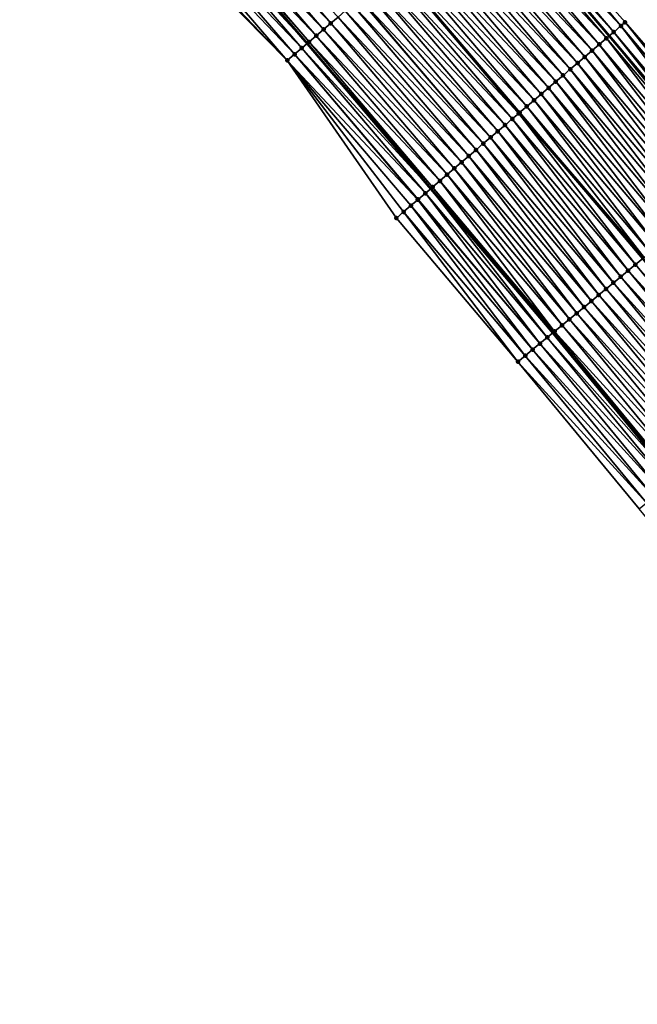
# Model space of a CAD drawing. Header units: feet. Extents: x 2017353 to 2024169, y 808050 to 818690.
# Tile 301 of 305: x 2022885 to 2022950, y 813795 to 813898. Entities that reach past the tile are written whole.
import ezdxf

# ---------------------------------------------------------------- set-up
doc = ezdxf.new("R2010")
doc.units = ezdxf.units.FT
doc.header["$MEASUREMENT"] = 0
for name, color, linetype, lineweight in [('EP_Travel Lane', 172, 'Continuous', 53), ('SB-Road Shots', 141, 'Continuous', 100), ('SB-Road X-Section', 40, 'Continuous', 13), ('STRIPING', 60, 'Continuous', 53)]:
    doc.layers.add(name, color=color, linetype=linetype, lineweight=lineweight)
doc.layers.add('I-77-MM15-17_SB-Surface-BORDER', color=7, linetype='Continuous')
doc.layers.add('I-77-MM15-17_SB-Surface-TIN', color=7, linetype='Continuous')

msp = doc.modelspace()

# ---------------------------------------------------------------- linework, layer by layer
at = {"layer": 'EP_Travel Lane'}
for points in [[(2022880.586441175, 813971.867862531, 300.2891601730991), (2022894.190334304, 813956.8625569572, 300.9829358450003), (2022907.394999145, 813941.8556974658, 301.6418387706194), (2022920.598453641, 813926.85021351, 302.3519537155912), (2022933.778460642, 813911.5139633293, 303.0857684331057), (2022946.73298593, 813896.2943231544, 303.8225385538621), (2022959.781796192, 813880.8503372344, 304.5552623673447), (2022972.491108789, 813865.4243719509, 305.2717209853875), (2022985.200129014, 813849.998761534, 306.0013513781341), (2022997.886405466, 813834.2501770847, 306.7202327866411), (2023010.338646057, 813818.6159837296, 307.4371235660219), (2023022.87013042, 813802.7523768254, 308.1706826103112), (2023034.977134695, 813786.8482880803, 308.8740634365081)], [(2022875.720487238, 813940.528572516, 299.2587898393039), (2022888.924593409, 813925.5223479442, 299.9413326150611), (2022902.127229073, 813910.5177945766, 300.6860968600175), (2022915.04811261, 813895.4901642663, 301.409001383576), (2022928.003590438, 813880.2694050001, 302.1058313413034), (2022940.806449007, 813865.137884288, 302.791939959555), (2022953.515571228, 813849.7102263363, 303.4744503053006), (2022966.223415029, 813834.2841202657, 304.2145446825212), (2022978.614124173, 813818.8154875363, 304.9099772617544), (2022991.022505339, 813803.1458993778, 305.6170101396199), (2023003.285776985, 813787.5748178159, 306.3176587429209)]]:
    msp.add_polyline3d(points, dxfattribs=at)
at = {"layer": 'I-77-MM15-17_SB-Surface-BORDER', "color": 3, "linetype": 'Continuous', "lineweight": -3}
for points in [[(2022882.116961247, 813973.2729143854, 300.4398825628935), (2022895.046015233, 813957.6194864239, 301.0670082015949), (2022908.534009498, 813942.8631520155, 301.7515206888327), (2022921.707614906, 813927.8311249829, 302.4557905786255), (2022935.165053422, 813912.7003257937, 303.2126579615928), (2022948.395228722, 813897.7162892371, 303.9696601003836), (2022961.705880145, 813882.4434792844, 304.7321336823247), (2022974.609712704, 813867.1789259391, 305.4741959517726), (2022987.50486226, 813851.906728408, 306.2054132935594), (2023000.206852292, 813836.1083476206, 306.9335498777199), (2023012.653647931, 813820.4692174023, 307.6376262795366), (2023024.964333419, 813804.3748025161, 308.3566072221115), (2023036.946262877, 813788.3742271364, 309.0580661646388)], [(2023000.449103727, 813785.3755890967, 306.0302409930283), (2022988.183231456, 813800.871041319, 305.3299364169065), (2022974.950003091, 813815.8806567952, 304.5588105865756), (2022962.572757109, 813831.260117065, 303.8511621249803), (2022949.863592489, 813846.6868232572, 303.1483878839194), (2022937.153882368, 813862.1141915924, 302.4701815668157), (2022924.405328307, 813877.1914331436, 301.7907205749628), (2022912.969593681, 813893.712312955, 301.2295543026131), (2022899.089537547, 813907.832801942, 300.4323012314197), (2022886.877682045, 813923.7135858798, 299.7805441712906), (2022873.673824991, 813938.7194871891, 299.0866180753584)]]:
    msp.add_polyline3d(points, dxfattribs=at)
at = {"layer": 'I-77-MM15-17_SB-Surface-TIN', "color": 128, "linetype": 'Continuous', "lineweight": -3}
for points in [[(2022917.529723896, 813897.6117230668, 301.6009882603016), (2022904.576622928, 813912.6819044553, 300.8720464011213), (2022903.827183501, 813912.0198285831, 300.8167338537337)], [(2022917.529723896, 813897.6117230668, 301.6009882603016), (2022918.289788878, 813898.2615739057, 301.6610792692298), (2022904.576622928, 813912.6819044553, 300.8720464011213)], [(2022947.960800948, 813897.3444947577, 303.9278341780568), (2022935.006119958, 813912.5642823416, 303.1968573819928), (2022934.246288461, 813911.9141571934, 303.1269765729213)], [(2022947.960800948, 813897.3444947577, 303.9278341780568), (2022935.165053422, 813912.7003257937, 303.2126579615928), (2022935.006119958, 813912.5642823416, 303.1968573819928)], [(2022947.960800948, 813897.3444947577, 303.9278341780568), (2022948.395228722, 813897.7162892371, 303.9696601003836), (2022935.165053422, 813912.7003257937, 303.2126579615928)], [(2022916.009404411, 813896.312244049, 301.4887527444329), (2022903.077667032, 813911.357840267, 300.7646811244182), (2022902.328357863, 813910.6956163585, 300.7038570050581)], [(2022916.769601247, 813896.9619399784, 301.5433151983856), (2022903.827183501, 813912.0198285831, 300.8167338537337), (2022903.077667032, 813911.357840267, 300.7646811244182)], [(2022916.009404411, 813896.312244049, 301.4887527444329), (2022916.769601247, 813896.9619399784, 301.5433151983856), (2022903.077667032, 813911.357840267, 300.7646811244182)], [(2022916.769601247, 813896.9619399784, 301.5433151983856), (2022917.529723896, 813897.6117230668, 301.6009882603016), (2022903.827183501, 813912.0198285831, 300.8167338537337)], [(2022933.486386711, 813911.2641145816, 303.0600413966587), (2022946.73298593, 813896.2943231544, 303.8225385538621), (2022933.778460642, 813911.5139633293, 303.0857684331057)], [(2022947.200855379, 813896.694503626, 303.8627362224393), (2022934.246288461, 813911.9141571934, 303.1269765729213), (2022933.778460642, 813911.5139633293, 303.0857684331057)], [(2022947.200855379, 813896.694503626, 303.8627362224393), (2022933.778460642, 813911.5139633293, 303.0857684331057), (2022946.73298593, 813896.2943231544, 303.8225385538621)], [(2022947.200855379, 813896.694503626, 303.8627362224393), (2022947.960800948, 813897.3444947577, 303.9278341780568), (2022934.246288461, 813911.9141571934, 303.1269765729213)], [(2022901.579174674, 813910.0332492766, 300.6377023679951), (2022915.04811261, 813895.4901642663, 301.409001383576), (2022902.127229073, 813910.5177945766, 300.6860968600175)], [(2022915.249373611, 813895.662353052, 301.4272285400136), (2022902.328357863, 813910.6956163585, 300.7038570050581), (2022902.127229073, 813910.5177945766, 300.6860968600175)], [(2022915.249373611, 813895.662353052, 301.4272285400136), (2022902.127229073, 813910.5177945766, 300.6860968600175), (2022915.04811261, 813895.4901642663, 301.409001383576)], [(2022915.249373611, 813895.662353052, 301.4272285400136), (2022916.009404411, 813896.312244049, 301.4887527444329), (2022902.328357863, 813910.6956163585, 300.7038570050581)], [(2022945.681273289, 813895.3941582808, 303.7195823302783), (2022932.726811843, 813910.6136879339, 302.979400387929), (2022931.967297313, 813909.9631903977, 302.8962294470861)], [(2022946.440914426, 813896.0445070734, 303.7974448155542), (2022933.486386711, 813911.2641145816, 303.0600413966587), (2022932.726811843, 813910.6136879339, 302.979400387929)], [(2022945.681273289, 813895.3941582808, 303.7195823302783), (2022946.440914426, 813896.0445070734, 303.7974448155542), (2022932.726811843, 813910.6136879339, 302.979400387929)], [(2022946.440914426, 813896.0445070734, 303.7974448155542), (2022946.73298593, 813896.2943231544, 303.8225385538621), (2022933.486386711, 813911.2641145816, 303.0600413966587)], [(2022913.729577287, 813894.3622593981, 301.2930573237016), (2022900.829922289, 813909.3709608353, 300.574475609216), (2022900.080682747, 813908.708657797, 300.5107053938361)], [(2022914.489516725, 813895.0122577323, 301.3584122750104), (2022901.579174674, 813910.0332492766, 300.6377023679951), (2022900.829922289, 813909.3709608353, 300.574475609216)], [(2022913.729577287, 813894.3622593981, 301.2930573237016), (2022914.489516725, 813895.0122577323, 301.3584122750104), (2022900.829922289, 813909.3709608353, 300.574475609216)], [(2022914.489516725, 813895.0122577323, 301.3584122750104), (2022915.04811261, 813895.4901642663, 301.409001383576), (2022901.579174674, 813910.0332492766, 300.6377023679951)], [(2022944.162027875, 813894.0934173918, 303.5623119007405), (2022931.207665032, 813909.3128312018, 302.8179957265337), (2022930.447977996, 813908.6625363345, 302.7420578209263)], [(2022944.921712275, 813894.7437153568, 303.6383604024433), (2022931.967297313, 813909.9631903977, 302.8962294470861), (2022931.207665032, 813909.3128312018, 302.8179957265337)], [(2022944.162027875, 813894.0934173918, 303.5623119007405), (2022944.921712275, 813894.7437153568, 303.6383604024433), (2022931.207665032, 813909.3128312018, 302.8179957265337)], [(2022944.921712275, 813894.7437153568, 303.6383604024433), (2022945.681273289, 813895.3941582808, 303.7195823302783), (2022931.967297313, 813909.9631903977, 302.8962294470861)], [(2022912.969593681, 813893.712312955, 301.2295543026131), (2022900.080682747, 813908.708657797, 300.5107053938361), (2022899.331369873, 813908.046438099, 300.4500380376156)], [(2022912.969593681, 813893.712312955, 301.2295543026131), (2022913.729577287, 813894.3622593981, 301.2930573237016), (2022900.080682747, 813908.708657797, 300.5107053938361)], [(2022943.402297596, 813893.4431733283, 303.4881870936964), (2022930.447977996, 813908.6625363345, 302.7420578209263), (2022929.688284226, 813908.0122493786, 302.6664022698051)], [(2022943.402297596, 813893.4431733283, 303.4881870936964), (2022944.162027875, 813894.0934173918, 303.5623119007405), (2022930.447977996, 813908.6625363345, 302.7420578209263)], [(2022912.969593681, 813893.712312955, 301.2295543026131), (2022899.331369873, 813908.046438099, 300.4500380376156), (2022899.089537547, 813907.832801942, 300.4323012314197)], [(2022941.882843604, 813892.142677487, 303.3396621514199), (2022928.928605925, 813907.3619442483, 302.590098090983), (2022928.168976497, 813906.7115816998, 302.511744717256)], [(2022942.642604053, 813892.7928861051, 303.4125219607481), (2022929.688284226, 813908.0122493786, 302.6664022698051), (2022928.928605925, 813907.3619442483, 302.590098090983)], [(2022941.882843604, 813892.142677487, 303.3396621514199), (2022942.642604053, 813892.7928861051, 303.4125219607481), (2022928.928605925, 813907.3619442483, 302.590098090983)], [(2022942.642604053, 813892.7928861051, 303.4125219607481), (2022943.402297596, 813893.4431733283, 303.4881870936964), (2022929.688284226, 813908.0122493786, 302.6664022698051)], [(2022941.12312693, 813891.4924174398, 303.2649669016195), (2022928.168976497, 813906.7115816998, 302.511744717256), (2022927.409218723, 813906.0613699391, 302.4387727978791)], [(2022941.12312693, 813891.4924174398, 303.2649669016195), (2022941.882843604, 813892.142677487, 303.3396621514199), (2022928.168976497, 813906.7115816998, 302.511744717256)], [(2022939.603627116, 813890.1919754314, 303.1183632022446), (2022926.649468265, 813905.4111495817, 302.3654940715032), (2022925.889823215, 813904.7608053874, 302.2877957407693)], [(2022940.363383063, 813890.8421893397, 303.1914118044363), (2022927.409218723, 813906.0613699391, 302.4387727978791), (2022926.649468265, 813905.4111495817, 302.3654940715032)], [(2022939.603627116, 813890.1919754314, 303.1183632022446), (2022940.363383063, 813890.8421893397, 303.1914118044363), (2022926.649468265, 813905.4111495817, 302.3654940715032)], [(2022940.363383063, 813890.8421893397, 303.1914118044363), (2022941.12312693, 813891.4924174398, 303.2649669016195), (2022927.409218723, 813906.0613699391, 302.4387727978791)], [(2022938.084507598, 813888.8910866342, 302.9558140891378), (2022925.130270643, 813904.1103525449, 302.206219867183), (2022924.370566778, 813903.4600774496, 302.1309876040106)], [(2022938.843954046, 813889.541664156, 303.0418396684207), (2022925.889823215, 813904.7608053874, 302.2877957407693), (2022925.130270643, 813904.1103525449, 302.206219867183)], [(2022938.084507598, 813888.8910866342, 302.9558140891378), (2022938.843954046, 813889.541664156, 303.0418396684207), (2022925.130270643, 813904.1103525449, 302.206219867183)], [(2022938.843954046, 813889.541664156, 303.0418396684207), (2022939.603627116, 813890.1919754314, 303.1183632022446), (2022925.889823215, 813904.7608053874, 302.2877957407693)], [(2022937.233551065, 813888.1625749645, 302.8688948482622), (2022924.307004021, 813903.4056967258, 302.1252387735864), (2022923.610505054, 813902.810222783, 302.0707599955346)], [(2022924.307004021, 813903.4056967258, 302.1252387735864), (2022937.315741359, 813888.232902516, 302.8765385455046), (2022924.361445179, 813903.4522735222, 302.1301626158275)], [(2022937.233551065, 813888.1625749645, 302.8688948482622), (2022937.315741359, 813888.232902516, 302.8765385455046), (2022924.307004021, 813903.4056967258, 302.1252387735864)], [(2022937.324879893, 813888.2407220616, 302.8773884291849), (2022924.370566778, 813903.4600774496, 302.1309876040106), (2022924.361445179, 813903.4522735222, 302.1301626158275)], [(2022937.324879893, 813888.2407220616, 302.8773884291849), (2022924.361445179, 813903.4522735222, 302.1301626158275), (2022937.315741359, 813888.232902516, 302.8765385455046)], [(2022937.324879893, 813888.2407220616, 302.8773884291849), (2022938.084507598, 813888.8910866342, 302.9558140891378), (2022924.370566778, 813903.4600774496, 302.1309876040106)], [(2022935.804983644, 813886.9407458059, 302.7474069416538), (2022922.850541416, 813902.1602528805, 302.0064197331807), (2022922.090621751, 813901.5102313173, 301.9402357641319)], [(2022936.564846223, 813887.5908344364, 302.8159845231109), (2022923.610505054, 813902.810222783, 302.0707599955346), (2022922.850541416, 813902.1602528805, 302.0064197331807)], [(2022935.804983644, 813886.9407458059, 302.7474069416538), (2022936.564846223, 813887.5908344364, 302.8159845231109), (2022922.850541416, 813902.1602528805, 302.0064197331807)], [(2022936.564846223, 813887.5908344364, 302.8159845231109), (2022937.233551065, 813888.1625749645, 302.8688948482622), (2022923.610505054, 813902.810222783, 302.0707599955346)], [(2022935.045108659, 813886.2906717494, 302.6793494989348), (2022922.090621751, 813901.5102313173, 301.9402357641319), (2022921.330589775, 813900.8603417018, 301.8787608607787)], [(2022935.045108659, 813886.2906717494, 302.6793494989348), (2022935.804983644, 813886.9407458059, 302.7474069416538), (2022922.090621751, 813901.5102313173, 301.9402357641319)], [(2022933.525118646, 813884.9908056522, 302.5532994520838), (2022920.549308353, 813900.1924632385, 301.8193165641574), (2022919.810129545, 813899.5610280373, 301.7724266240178)], [(2022933.525118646, 813884.9908056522, 302.5532994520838), (2022920.570474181, 813900.2105503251, 301.8207919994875), (2022920.549308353, 813900.1924632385, 301.8193165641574)], [(2022934.285168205, 813885.6406746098, 302.6140371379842), (2022921.330589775, 813900.8603417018, 301.8787608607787), (2022920.570474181, 813900.2105503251, 301.8207919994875)], [(2022933.525118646, 813884.9908056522, 302.5532994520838), (2022934.285168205, 813885.6406746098, 302.6140371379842), (2022920.570474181, 813900.2105503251, 301.8207919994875)], [(2022934.285168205, 813885.6406746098, 302.6140371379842), (2022935.045108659, 813886.2906717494, 302.6793494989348), (2022921.330589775, 813900.8603417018, 301.8787608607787)], [(2022932.765022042, 813884.3409919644, 302.4945342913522), (2022919.810129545, 813899.5610280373, 301.7724266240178), (2022919.049908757, 813898.9113602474, 301.71886844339)], [(2022932.765022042, 813884.3409919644, 302.4945342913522), (2022933.525118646, 813884.9908056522, 302.5532994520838), (2022919.810129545, 813899.5610280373, 301.7724266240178)], [(2022931.244909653, 813883.0412696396, 302.3736153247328), (2022918.289788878, 813898.2615739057, 301.6610792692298), (2022917.529723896, 813897.6117230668, 301.6009882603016)], [(2022932.00495718, 813883.6911409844, 302.4344382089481), (2022919.049908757, 813898.9113602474, 301.71886844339), (2022918.289788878, 813898.2615739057, 301.6610792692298)], [(2022931.244909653, 813883.0412696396, 302.3736153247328), (2022932.00495718, 813883.6911409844, 302.4344382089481), (2022918.289788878, 813898.2615739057, 301.6610792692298)], [(2022932.00495718, 813883.6911409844, 302.4344382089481), (2022932.765022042, 813884.3409919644, 302.4945342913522), (2022919.049908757, 813898.9113602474, 301.71886844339)], [(2022929.724948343, 813881.7413698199, 302.2463617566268), (2022916.769601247, 813896.9619399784, 301.5433151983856), (2022916.009404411, 813896.312244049, 301.4887527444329)], [(2022930.484971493, 813882.3912698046, 302.3082067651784), (2022917.529723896, 813897.6117230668, 301.6009882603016), (2022916.769601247, 813896.9619399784, 301.5433151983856)], [(2022929.724948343, 813881.7413698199, 302.2463617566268), (2022930.484971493, 813882.3912698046, 302.3082067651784), (2022916.769601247, 813896.9619399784, 301.5433151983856)], [(2022930.484971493, 813882.3912698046, 302.3082067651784), (2022931.244909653, 813883.0412696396, 302.3736153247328), (2022917.529723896, 813897.6117230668, 301.6009882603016)], [(2022960.26102131, 813881.2470336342, 304.5970574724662), (2022947.960800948, 813897.3444947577, 303.9278341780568), (2022947.200855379, 813896.694503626, 303.8627362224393)], [(2022961.031336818, 813881.8847009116, 304.6644605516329), (2022948.395228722, 813897.7162892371, 303.9696601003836), (2022947.960800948, 813897.3444947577, 303.9278341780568)], [(2022960.26102131, 813881.2470336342, 304.5970574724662), (2022961.031336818, 813881.8847009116, 304.6644605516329), (2022947.960800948, 813897.3444947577, 303.9278341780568)], [(2022961.031336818, 813881.8847009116, 304.6644605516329), (2022961.705880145, 813882.4434792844, 304.7321336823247), (2022948.395228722, 813897.7162892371, 303.9696601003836)], [(2022928.964807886, 813881.0916076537, 302.1894353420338), (2022916.009404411, 813896.312244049, 301.4887527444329), (2022915.249373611, 813895.662353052, 301.4272285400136)], [(2022928.964807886, 813881.0916076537, 302.1894353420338), (2022929.724948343, 813881.7413698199, 302.2463617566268), (2022916.009404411, 813896.312244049, 301.4887527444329)], [(2022958.720633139, 813879.9714043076, 304.4513128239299), (2022946.440914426, 813896.0445070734, 303.7974448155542), (2022945.681273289, 813895.3941582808, 303.7195823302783)], [(2022959.490700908, 813880.6093722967, 304.5298748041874), (2022946.73298593, 813896.2943231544, 303.8225385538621), (2022946.440914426, 813896.0445070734, 303.7974448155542)], [(2022958.720633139, 813879.9714043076, 304.4513128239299), (2022959.490700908, 813880.6093722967, 304.5298748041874), (2022946.440914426, 813896.0445070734, 303.7974448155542)], [(2022947.200855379, 813896.694503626, 303.8627362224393), (2022946.73298593, 813896.2943231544, 303.8225385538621), (2022959.781796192, 813880.8503372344, 304.5552623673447)], [(2022959.490700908, 813880.6093722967, 304.5298748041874), (2022959.781796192, 813880.8503372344, 304.5552623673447), (2022946.73298593, 813896.2943231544, 303.8225385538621)], [(2022960.26102131, 813881.2470336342, 304.5970574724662), (2022947.200855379, 813896.694503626, 303.8627362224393), (2022959.781796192, 813880.8503372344, 304.5552623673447)], [(2022927.445250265, 813879.7912335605, 302.0452554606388), (2022914.489516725, 813895.0122577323, 301.3584122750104), (2022913.729577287, 813894.3622593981, 301.2930573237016)], [(2022914.489516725, 813895.0122577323, 301.3584122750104), (2022928.003590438, 813880.2694050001, 302.1058313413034), (2022915.04811261, 813895.4901642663, 301.409001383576)], [(2022927.445250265, 813879.7912335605, 302.0452554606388), (2022928.003590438, 813880.2694050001, 302.1058313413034), (2022914.489516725, 813895.0122577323, 301.3584122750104)], [(2022928.204783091, 813880.4417096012, 302.1276592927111), (2022915.249373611, 813895.662353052, 301.4272285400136), (2022915.04811261, 813895.4901642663, 301.409001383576)], [(2022928.204783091, 813880.4417096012, 302.1276592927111), (2022915.04811261, 813895.4901642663, 301.409001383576), (2022928.003590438, 813880.2694050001, 302.1058313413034)], [(2022928.204783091, 813880.4417096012, 302.1276592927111), (2022928.964807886, 813881.0916076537, 302.1894353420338), (2022915.249373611, 813895.662353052, 301.4272285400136)], [(2022957.950588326, 813879.3334084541, 304.3717168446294), (2022945.681273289, 813895.3941582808, 303.7195823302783), (2022944.921712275, 813894.7437153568, 303.6383604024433)], [(2022957.950588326, 813879.3334084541, 304.3717168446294), (2022958.720633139, 813879.9714043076, 304.4513128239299), (2022945.681273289, 813895.3941582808, 303.7195823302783)], [(2022926.654328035, 813879.1142932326, 301.9680987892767), (2022913.729577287, 813894.3622593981, 301.2930573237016), (2022912.969593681, 813893.712312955, 301.2295543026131)], [(2022926.654328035, 813879.1142932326, 301.9680987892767), (2022926.685539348, 813879.1409667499, 301.9703188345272), (2022913.729577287, 813894.3622593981, 301.2930573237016)], [(2022926.685539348, 813879.1409667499, 301.9703188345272), (2022927.445250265, 813879.7912335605, 302.0452554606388), (2022913.729577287, 813894.3622593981, 301.2930573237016)], [(2022956.410389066, 813878.0575498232, 304.2174631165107), (2022944.162027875, 813894.0934173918, 303.5623119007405), (2022943.402297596, 813893.4431733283, 303.4881870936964)], [(2022957.180529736, 813878.6954293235, 304.2927414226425), (2022944.921712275, 813894.7437153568, 303.6383604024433), (2022944.162027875, 813894.0934173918, 303.5623119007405)], [(2022956.410389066, 813878.0575498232, 304.2174631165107), (2022957.180529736, 813878.6954293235, 304.2927414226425), (2022944.162027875, 813894.0934173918, 303.5623119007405)], [(2022957.180529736, 813878.6954293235, 304.2927414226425), (2022957.950588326, 813879.3334084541, 304.3717168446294), (2022944.921712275, 813894.7437153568, 303.6383604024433)], [(2022924.405328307, 813877.1914331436, 301.7907205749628), (2022925.165269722, 813877.8414291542, 301.8559926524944), (2022912.969593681, 813893.712312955, 301.2295543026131)], [(2022925.165269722, 813877.8414291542, 301.8559926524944), (2022925.925273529, 813878.491351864, 301.9186486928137), (2022912.969593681, 813893.712312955, 301.2295543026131)], [(2022925.925273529, 813878.491351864, 301.9186486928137), (2022926.654328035, 813879.1142932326, 301.9680987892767), (2022912.969593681, 813893.712312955, 301.2295543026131)], [(2022954.870176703, 813876.7817070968, 304.0637995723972), (2022942.642604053, 813892.7928861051, 303.4125219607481), (2022941.882843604, 813892.142677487, 303.3396621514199)], [(2022955.6402756, 813877.4196373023, 304.1409594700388), (2022943.402297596, 813893.4431733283, 303.4881870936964), (2022942.642604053, 813892.7928861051, 303.4125219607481)], [(2022954.870176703, 813876.7817070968, 304.0637995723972), (2022955.6402756, 813877.4196373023, 304.1409594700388), (2022942.642604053, 813892.7928861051, 303.4125219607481)], [(2022955.6402756, 813877.4196373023, 304.1409594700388), (2022956.410389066, 813878.0575498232, 304.2174631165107), (2022943.402297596, 813893.4431733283, 303.4881870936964)], [(2022954.09994046, 813876.1439436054, 303.9928261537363), (2022941.882843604, 813892.142677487, 303.3396621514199), (2022941.12312693, 813891.4924174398, 303.2649669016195)], [(2022954.09994046, 813876.1439436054, 303.9928261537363), (2022954.870176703, 813876.7817070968, 304.0637995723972), (2022941.882843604, 813892.142677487, 303.3396621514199)], [(2022952.559657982, 813874.868185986, 303.842320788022), (2022940.363383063, 813890.8421893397, 303.1914118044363), (2022939.603627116, 813890.1919754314, 303.1183632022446)], [(2022953.329695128, 813875.5061911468, 303.9222621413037), (2022941.12312693, 813891.4924174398, 303.2649669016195), (2022940.363383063, 813890.8421893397, 303.1914118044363)], [(2022952.559657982, 813874.868185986, 303.842320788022), (2022953.329695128, 813875.5061911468, 303.9222621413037), (2022940.363383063, 813890.8421893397, 303.1914118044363)], [(2022953.329695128, 813875.5061911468, 303.9222621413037), (2022954.09994046, 813876.1439436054, 303.9928261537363), (2022941.12312693, 813891.4924174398, 303.2649669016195)], [(2022951.789592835, 813874.2302148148, 303.7636407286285), (2022939.603627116, 813890.1919754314, 303.1183632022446), (2022938.843954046, 813889.541664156, 303.0418396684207)], [(2022951.789592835, 813874.2302148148, 303.7636407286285), (2022952.559657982, 813874.868185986, 303.842320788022), (2022939.603627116, 813890.1919754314, 303.1183632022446)], [(2022950.379652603, 813873.0619796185, 303.6162530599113), (2022938.084507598, 813888.8910866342, 302.9558140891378), (2022937.324879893, 813888.2407220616, 302.8773884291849)], [(2022951.01954806, 813873.5922189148, 303.6840430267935), (2022938.843954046, 813889.541664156, 303.0418396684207), (2022938.084507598, 813888.8910866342, 302.9558140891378)], [(2022950.379652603, 813873.0619796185, 303.6162530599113), (2022951.01954806, 813873.5922189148, 303.6840430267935), (2022938.084507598, 813888.8910866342, 302.9558140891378)], [(2022951.01954806, 813873.5922189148, 303.6840430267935), (2022951.789592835, 813874.2302148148, 303.7636407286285), (2022938.843954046, 813889.541664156, 303.0418396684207)], [(2022948.708969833, 813871.6787700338, 303.4652445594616), (2022936.564846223, 813887.5908344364, 302.8159845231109), (2022935.804983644, 813886.9407458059, 302.7474069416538)], [(2022949.479123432, 813872.3166338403, 303.5399404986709), (2022937.233551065, 813888.1625749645, 302.8688948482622), (2022936.564846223, 813887.5908344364, 302.8159845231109)], [(2022948.708969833, 813871.6787700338, 303.4652445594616), (2022949.479123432, 813872.3166338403, 303.5399404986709), (2022936.564846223, 813887.5908344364, 302.8159845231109)], [(2022937.233551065, 813888.1625749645, 302.8688948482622), (2022950.24031141, 813872.9466282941, 303.6039574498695), (2022937.315741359, 813888.232902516, 302.8765385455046)], [(2022949.479123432, 813872.3166338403, 303.5399404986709), (2022950.24031141, 813872.9466282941, 303.6039574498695), (2022937.233551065, 813888.1625749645, 302.8688948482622)], [(2022937.324879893, 813888.2407220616, 302.8773884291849), (2022937.315741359, 813888.232902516, 302.8765385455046), (2022950.24031141, 813872.9466282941, 303.6039574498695)], [(2022950.249496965, 813872.9542306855, 303.6047299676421), (2022937.324879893, 813888.2407220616, 302.8773884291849), (2022950.24031141, 813872.9466282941, 303.6039574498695)], [(2022950.249496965, 813872.9542306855, 303.6047299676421), (2022950.379652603, 813873.0619796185, 303.6162530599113), (2022937.324879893, 813888.2407220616, 302.8773884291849)], [(2022947.938743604, 813871.0409943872, 303.3938200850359), (2022935.804983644, 813886.9407458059, 302.7474069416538), (2022935.045108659, 813886.2906717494, 302.6793494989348)], [(2022947.938743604, 813871.0409943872, 303.3938200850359), (2022948.708969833, 813871.6787700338, 303.4652445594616), (2022935.804983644, 813886.9407458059, 302.7474069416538)], [(2022946.398005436, 813869.7657898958, 303.2638403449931), (2022934.285168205, 813885.6406746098, 302.6140371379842), (2022933.525118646, 813884.9908056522, 302.5532994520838)], [(2022947.168491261, 813870.4032504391, 303.3235718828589), (2022935.045108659, 813886.2906717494, 302.6793494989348), (2022934.285168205, 813885.6406746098, 302.6140371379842)], [(2022946.398005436, 813869.7657898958, 303.2638403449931), (2022947.168491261, 813870.4032504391, 303.3235718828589), (2022934.285168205, 813885.6406746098, 302.6140371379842)], [(2022947.168491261, 813870.4032504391, 303.3235718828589), (2022947.938743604, 813871.0409943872, 303.3938200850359), (2022935.045108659, 813886.2906717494, 302.6793494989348)], [(2022945.627483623, 813869.1283730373, 303.2057298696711), (2022933.525118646, 813884.9908056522, 302.5532994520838), (2022932.765022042, 813884.3409919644, 302.4945342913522)], [(2022945.627483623, 813869.1283730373, 303.2057298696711), (2022946.398005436, 813869.7657898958, 303.2638403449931), (2022933.525118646, 813884.9908056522, 302.5532994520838)], [(2022944.086817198, 813867.8530814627, 303.0725186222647), (2022932.00495718, 813883.6911409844, 302.4344382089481), (2022931.244909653, 813883.0412696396, 302.3736153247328)], [(2022944.857160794, 813868.4907146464, 303.1386565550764), (2022932.765022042, 813884.3409919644, 302.4945342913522), (2022932.00495718, 813883.6911409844, 302.4344382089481)], [(2022944.086817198, 813867.8530814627, 303.0725186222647), (2022944.857160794, 813868.4907146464, 303.1386565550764), (2022932.00495718, 813883.6911409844, 302.4344382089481)], [(2022944.857160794, 813868.4907146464, 303.1386565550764), (2022945.627483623, 813869.1283730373, 303.2057298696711), (2022932.765022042, 813884.3409919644, 302.4945342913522)], [(2022943.316502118, 813867.2154136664, 303.0050962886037), (2022931.244909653, 813883.0412696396, 302.3736153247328), (2022930.484971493, 813882.3912698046, 302.3082067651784)], [(2022943.316502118, 813867.2154136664, 303.0050962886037), (2022944.086817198, 813867.8530814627, 303.0725186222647), (2022931.244909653, 813883.0412696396, 302.3736153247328)], [(2022941.775695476, 813865.9402922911, 302.8782008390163), (2022929.724948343, 813881.7413698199, 302.2463617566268), (2022928.964807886, 813881.0916076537, 302.1894353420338)], [(2022942.546103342, 813866.5778474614, 302.9414438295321), (2022930.484971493, 813882.3912698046, 302.3082067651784), (2022929.724948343, 813881.7413698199, 302.2463617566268)], [(2022941.775695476, 813865.9402922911, 302.8782008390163), (2022942.546103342, 813866.5778474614, 302.9414438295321), (2022929.724948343, 813881.7413698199, 302.2463617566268)], [(2022942.546103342, 813866.5778474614, 302.9414438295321), (2022943.316502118, 813867.2154136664, 303.0050962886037), (2022930.484971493, 813882.3912698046, 302.3082067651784)], [(2022928.204783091, 813880.4417096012, 302.1276592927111), (2022928.003590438, 813880.2694050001, 302.1058313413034), (2022940.806449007, 813865.137884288, 302.791939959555)], [(2022941.005423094, 813865.302572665, 302.8088551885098), (2022928.964807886, 813881.0916076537, 302.1894353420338), (2022928.204783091, 813880.4417096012, 302.1276592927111)], [(2022941.005423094, 813865.302572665, 302.8088551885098), (2022928.204783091, 813880.4417096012, 302.1276592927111), (2022940.806449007, 813865.137884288, 302.791939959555)], [(2022941.005423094, 813865.302572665, 302.8088551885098), (2022941.775695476, 813865.9402922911, 302.8782008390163), (2022928.964807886, 813881.0916076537, 302.1894353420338)], [(2022939.464680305, 813864.0273737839, 302.6790836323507), (2022927.445250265, 813879.7912335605, 302.0452554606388), (2022926.685539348, 813879.1409667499, 301.9703188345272)], [(2022940.23506511, 813864.664956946, 302.7433653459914), (2022928.003590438, 813880.2694050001, 302.1058313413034), (2022927.445250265, 813879.7912335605, 302.0452554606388)], [(2022939.464680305, 813864.0273737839, 302.6790836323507), (2022940.23506511, 813864.664956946, 302.7433653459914), (2022927.445250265, 813879.7912335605, 302.0452554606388)], [(2022940.23506511, 813864.664956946, 302.7433653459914), (2022940.806449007, 813865.137884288, 302.791939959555), (2022928.003590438, 813880.2694050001, 302.1058313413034)], [(2022937.924102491, 813862.7519746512, 302.5418810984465), (2022925.925273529, 813878.491351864, 301.9186486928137), (2022925.165269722, 813877.8414291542, 301.8559926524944)], [(2022938.694343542, 813863.3897323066, 302.6126379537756), (2022926.654328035, 813879.1142932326, 301.9680987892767), (2022925.925273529, 813878.491351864, 301.9186486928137)], [(2022937.924102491, 813862.7519746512, 302.5418810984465), (2022938.694343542, 813863.3897323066, 302.6126379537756), (2022925.925273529, 813878.491351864, 301.9186486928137)], [(2022939.464680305, 813864.0273737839, 302.6790836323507), (2022926.685539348, 813879.1409667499, 301.9703188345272), (2022926.654328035, 813879.1142932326, 301.9680987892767)], [(2022938.694343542, 813863.3897323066, 302.6126379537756), (2022939.464680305, 813864.0273737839, 302.6790836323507), (2022926.654328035, 813879.1142932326, 301.9680987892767)], [(2022937.153882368, 813862.1141915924, 302.4701815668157), (2022925.165269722, 813877.8414291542, 301.8559926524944), (2022924.405328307, 813877.1914331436, 301.7907205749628)], [(2022937.153882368, 813862.1141915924, 302.4701815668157), (2022937.924102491, 813862.7519746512, 302.5418810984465), (2022925.165269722, 813877.8414291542, 301.8559926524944)], [(2022962.188613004, 813856.889533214, 304.2280800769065), (2022949.479123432, 813872.3166338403, 303.5399404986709), (2022948.708969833, 813871.6787700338, 303.4652445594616)], [(2022962.733783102, 813857.3407153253, 304.2733563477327), (2022950.24031141, 813872.9466282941, 303.6039574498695), (2022949.479123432, 813872.3166338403, 303.5399404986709)], [(2022962.188613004, 813856.889533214, 304.2280800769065), (2022962.733783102, 813857.3407153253, 304.2733563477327), (2022949.479123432, 813872.3166338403, 303.5399404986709)], [(2022961.418406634, 813856.2517334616, 304.1557611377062), (2022948.708969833, 813871.6787700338, 303.4652445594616), (2022947.938743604, 813871.0409943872, 303.3938200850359)], [(2022961.418406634, 813856.2517334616, 304.1557611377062), (2022962.188613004, 813856.889533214, 304.2280800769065), (2022948.708969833, 813871.6787700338, 303.4652445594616)], [(2022959.87788996, 813854.976260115, 304.0158047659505), (2022947.168491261, 813870.4032504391, 303.3235718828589), (2022946.398005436, 813869.7657898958, 303.2638403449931)], [(2022960.648167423, 813855.6139735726, 304.0849214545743), (2022947.938743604, 813871.0409943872, 303.3938200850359), (2022947.168491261, 813870.4032504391, 303.3235718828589)], [(2022959.87788996, 813854.976260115, 304.0158047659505), (2022960.648167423, 813855.6139735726, 304.0849214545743), (2022947.168491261, 813870.4032504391, 303.3235718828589)], [(2022960.648167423, 813855.6139735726, 304.0849214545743), (2022961.418406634, 813856.2517334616, 304.1557611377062), (2022947.938743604, 813871.0409943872, 303.3938200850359)], [(2022958.337007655, 813853.7012305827, 303.89231756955), (2022945.627483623, 813869.1283730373, 303.2057298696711), (2022944.857160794, 813868.4907146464, 303.1386565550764)], [(2022959.107446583, 813854.3387480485, 303.9541613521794), (2022946.398005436, 813869.7657898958, 303.2638403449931), (2022945.627483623, 813869.1283730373, 303.2057298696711)], [(2022958.337007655, 813853.7012305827, 303.89231756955), (2022959.107446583, 813854.3387480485, 303.9541613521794), (2022945.627483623, 813869.1283730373, 303.2057298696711)], [(2022959.107446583, 813854.3387480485, 303.9541613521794), (2022959.87788996, 813854.976260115, 304.0158047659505), (2022946.398005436, 813869.7657898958, 303.2638403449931)], [(2022957.56671299, 813853.0635380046, 303.8239756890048), (2022944.857160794, 813868.4907146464, 303.1386565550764), (2022944.086817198, 813867.8530814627, 303.0725186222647)], [(2022957.56671299, 813853.0635380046, 303.8239756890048), (2022958.337007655, 813853.7012305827, 303.89231756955), (2022944.857160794, 813868.4907146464, 303.1386565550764)], [(2022956.026016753, 813851.7882826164, 303.6921073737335), (2022943.316502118, 813867.2154136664, 303.0050962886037), (2022942.546103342, 813866.5778474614, 302.9414438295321)], [(2022956.796359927, 813852.4259163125, 303.7582642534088), (2022944.086817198, 813867.8530814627, 303.0725186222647), (2022943.316502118, 813867.2154136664, 303.0050962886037)], [(2022956.026016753, 813851.7882826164, 303.6921073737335), (2022956.796359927, 813852.4259163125, 303.7582642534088), (2022943.316502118, 813867.2154136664, 303.0050962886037)], [(2022956.796359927, 813852.4259163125, 303.7582642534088), (2022957.56671299, 813853.0635380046, 303.8239756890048), (2022944.086817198, 813867.8530814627, 303.0725186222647)], [(2022954.485359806, 813850.5129795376, 303.5584693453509), (2022941.775695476, 813865.9402922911, 302.8782008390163), (2022941.005423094, 813865.302572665, 302.8088551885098)], [(2022955.255675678, 813851.150646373, 303.6258559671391), (2022942.546103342, 813866.5778474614, 302.9414438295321), (2022941.775695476, 813865.9402922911, 302.8782008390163)], [(2022954.485359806, 813850.5129795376, 303.5584693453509), (2022955.255675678, 813851.150646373, 303.6258559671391), (2022941.775695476, 813865.9402922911, 302.8782008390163)], [(2022955.255675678, 813851.150646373, 303.6258559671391), (2022956.026016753, 813851.7882826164, 303.6921073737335), (2022942.546103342, 813866.5778474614, 302.9414438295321)], [(2022940.23506511, 813864.664956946, 302.7433653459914), (2022953.515571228, 813849.7102263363, 303.4744503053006), (2022940.806449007, 813865.137884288, 302.791939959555)], [(2022953.714980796, 813849.8753893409, 303.4939266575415), (2022941.005423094, 813865.302572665, 302.8088551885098), (2022940.806449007, 813865.137884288, 302.791939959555)], [(2022953.714980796, 813849.8753893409, 303.4939266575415), (2022940.806449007, 813865.137884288, 302.791939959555), (2022953.515571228, 813849.7102263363, 303.4744503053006)], [(2022953.714980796, 813849.8753893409, 303.4939266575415), (2022954.485359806, 813850.5129795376, 303.5584693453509), (2022941.005423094, 813865.302572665, 302.8088551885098)], [(2022952.174523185, 813848.5998443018, 303.3513098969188), (2022939.464680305, 813864.0273737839, 302.6790836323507), (2022938.694343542, 813863.3897323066, 302.6126379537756)], [(2022952.944838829, 813849.2375114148, 303.41870681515), (2022940.23506511, 813864.664956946, 302.7433653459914), (2022939.464680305, 813864.0273737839, 302.6790836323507)], [(2022952.174523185, 813848.5998443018, 303.3513098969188), (2022952.944838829, 813849.2375114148, 303.41870681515), (2022939.464680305, 813864.0273737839, 302.6790836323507)], [(2022952.944838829, 813849.2375114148, 303.41870681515), (2022953.515571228, 813849.7102263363, 303.4744503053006), (2022940.23506511, 813864.664956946, 302.7433653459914)], [(2022951.404041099, 813847.9623792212, 303.2914100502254), (2022938.694343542, 813863.3897323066, 302.6126379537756), (2022937.924102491, 813862.7519746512, 302.5418810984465)], [(2022951.404041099, 813847.9623792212, 303.2914100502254), (2022952.174523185, 813848.5998443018, 303.3513098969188), (2022938.694343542, 813863.3897323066, 302.6126379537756)], [(2022950.633853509, 813847.3245566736, 303.2182452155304), (2022937.924102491, 813862.7519746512, 302.5418810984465), (2022937.153882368, 813862.1141915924, 302.4701815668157)], [(2022949.863592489, 813846.6868232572, 303.1483878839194), (2022950.633853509, 813847.3245566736, 303.2182452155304), (2022937.153882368, 813862.1141915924, 302.4701815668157)], [(2022950.633853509, 813847.3245566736, 303.2182452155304), (2022951.404041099, 813847.9623792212, 303.2914100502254), (2022937.924102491, 813862.7519746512, 302.5418810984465)]]:
    msp.add_3dface(points, dxfattribs=at)
at = {"layer": 'SB-Road Shots', "lineweight": 100}
for p in [(2022916.769601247, 813896.9619399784, 301.5433151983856), (2022917.529723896, 813897.6117230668, 301.6009882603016), (2022947.960800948, 813897.3444947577, 303.9278341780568), (2022948.395228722, 813897.7162892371, 303.9696601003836), (2022916.009404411, 813896.312244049, 301.4887527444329), (2022946.440914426, 813896.0445070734, 303.7974448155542), (2022947.200855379, 813896.694503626, 303.8627362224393), (2022914.489516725, 813895.0122577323, 301.3584122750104), (2022915.249373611, 813895.662353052, 301.4272285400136), (2022945.681273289, 813895.3941582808, 303.7195823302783), (2022913.729577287, 813894.3622593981, 301.2930573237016), (2022944.162027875, 813894.0934173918, 303.5623119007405), (2022944.921712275, 813894.7437153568, 303.6383604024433), (2022912.969593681, 813893.712312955, 301.2295543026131), (2022942.642604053, 813892.7928861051, 303.4125219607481), (2022943.402297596, 813893.4431733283, 303.4881870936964), (2022941.882843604, 813892.142677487, 303.3396621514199), (2022940.363383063, 813890.8421893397, 303.1914118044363), (2022941.12312693, 813891.4924174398, 303.2649669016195), (2022939.603627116, 813890.1919754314, 303.1183632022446), (2022938.084507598, 813888.8910866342, 302.9558140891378), (2022938.843954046, 813889.541664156, 303.0418396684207), (2022936.564846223, 813887.5908344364, 302.8159845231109), (2022937.233551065, 813888.1625749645, 302.8688948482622), (2022937.324879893, 813888.2407220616, 302.8773884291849), (2022935.804983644, 813886.9407458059, 302.7474069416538), (2022934.285168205, 813885.6406746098, 302.6140371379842), (2022935.045108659, 813886.2906717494, 302.6793494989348), (2022933.525118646, 813884.9908056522, 302.5532994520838), (2022932.00495718, 813883.6911409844, 302.4344382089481), (2022932.765022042, 813884.3409919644, 302.4945342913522), (2022931.244909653, 813883.0412696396, 302.3736153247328), (2022929.724948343, 813881.7413698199, 302.2463617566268), (2022930.484971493, 813882.3912698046, 302.3082067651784), (2022928.204783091, 813880.4417096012, 302.1276592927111), (2022928.964807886, 813881.0916076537, 302.1894353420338), (2022927.445250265, 813879.7912335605, 302.0452554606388), (2022925.925273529, 813878.491351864, 301.9186486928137), (2022926.654328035, 813879.1142932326, 301.9680987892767), (2022926.685539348, 813879.1409667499, 301.9703188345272), (2022925.165269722, 813877.8414291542, 301.8559926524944), (2022924.405328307, 813877.1914331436, 301.7907205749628), (2022949.479123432, 813872.3166338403, 303.5399404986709), (2022948.708969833, 813871.6787700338, 303.4652445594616), (2022947.168491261, 813870.4032504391, 303.3235718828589), (2022947.938743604, 813871.0409943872, 303.3938200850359), (2022945.627483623, 813869.1283730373, 303.2057298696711), (2022946.398005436, 813869.7657898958, 303.2638403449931), (2022944.857160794, 813868.4907146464, 303.1386565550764), (2022943.316502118, 813867.2154136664, 303.0050962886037), (2022944.086817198, 813867.8530814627, 303.0725186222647), (2022941.775695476, 813865.9402922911, 302.8782008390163), (2022942.546103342, 813866.5778474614, 302.9414438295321), (2022941.005423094, 813865.302572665, 302.8088551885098), (2022939.464680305, 813864.0273737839, 302.6790836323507), (2022940.23506511, 813864.664956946, 302.7433653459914), (2022938.694343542, 813863.3897323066, 302.6126379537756), (2022937.153882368, 813862.1141915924, 302.4701815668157), (2022937.924102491, 813862.7519746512, 302.5418810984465)]:
    msp.add_point(p, dxfattribs=at)
at = {"layer": 'SB-Road X-Section', "extrusion": (0.6477287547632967, -0.760983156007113, 0.03677086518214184), "elevation": 690950.5694105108, "flags": 128}
msp.add_lwpolyline([(2068012.795530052, -25120.62607745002), (2068012.586323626, -25120.64188872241), (2068011.586323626, -25120.71181682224), (2068010.586323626, -25120.77879729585), (2068009.586323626, -25120.85949287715), (2068008.586323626, -25120.94272010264), (2068007.586323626, -25121.02100676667), (2068006.586323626, -25121.09699606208), (2068005.586323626, -25121.17270281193), (2068004.586323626, -25121.24905862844), (2068003.586323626, -25121.3274650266), (2068002.586323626, -25121.40048632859), (2068001.586323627, -25121.47381464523), (2068000.586323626, -25121.5515655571), (2067999.586323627, -25121.6331966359), (2067998.586323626, -25121.70847981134), (2067998.50267291, -25121.7142325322), (2067997.586323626, -25121.76874817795), (2067996.586323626, -25121.83313198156), (2067995.586323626, -25121.8993607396), (2067994.586323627, -25121.96087724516), (2067993.586323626, -25122.01888533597), (2067993.558482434, -25122.02036176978), (2067992.586323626, -25122.06728344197), (2067991.586323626, -25122.12087786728), (2067990.586323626, -25122.17870614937), (2067989.586323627, -25122.23883782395), (2067988.586323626, -25122.29654991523), (2067987.586323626, -25122.35114929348), (2067986.586323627, -25122.41271513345), (2067985.586323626, -25122.4815779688), (2067984.586323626, -25122.54697714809), (2067983.586323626, -25122.61052314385)], dxfattribs=at)
at = {"layer": 'SB-Road X-Section', "extrusion": (0.6477287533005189, -0.7609831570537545, 0.03677086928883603), "elevation": 690970.5656008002, "flags": 128}
msp.add_lwpolyline([(2068013.159364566, -25120.60718115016), (2068012.587563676, -25120.64903537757), (2068011.587563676, -25120.71417738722), (2068010.587563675, -25120.77951297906), (2068009.587563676, -25120.8574281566), (2068008.587563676, -25120.93870505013), (2068007.587563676, -25121.0148050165), (2068006.587563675, -25121.08897998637), (2068005.587563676, -25121.16469632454), (2068004.587563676, -25121.23760544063), (2068003.587563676, -25121.31235123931), (2068002.587563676, -25121.38595611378), (2068001.587563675, -25121.45905415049), (2068000.587563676, -25121.53562947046), (2067999.587563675, -25121.62171326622), (2067998.587563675, -25121.70019199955), (2067998.467364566, -25121.70869132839), (2067997.587563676, -25121.76163745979), (2067996.587563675, -25121.83026145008), (2067995.587563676, -25121.89836494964), (2067994.587563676, -25121.96372150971), (2067993.587563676, -25122.02450029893), (2067992.587563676, -25122.08330522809), (2067991.587563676, -25122.1434419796), (2067990.587563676, -25122.20430602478), (2067989.587563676, -25122.26975884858), (2067988.587563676, -25122.3316457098), (2067987.587563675, -25122.38861064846), (2067986.587563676, -25122.45042850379), (2067985.587563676, -25122.53288810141), (2067984.587563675, -25122.60787543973), (2067984.546507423, -25122.61009698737), (2067983.587563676, -25122.65958054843), (2067982.587563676, -25122.72227899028), (2067981.587563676, -25122.78759523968)], dxfattribs=at)
at = {"layer": 'SB-Road X-Section', "extrusion": (0.6354636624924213, -0.7713419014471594, 0.03489419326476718), "elevation": 657747.6565747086, "flags": 128}
msp.add_lwpolyline([(2078853.843758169, -22660.64176854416), (2078852.96783786, -22660.70948291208), (2078851.96783786, -22660.7769270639), (2078850.96783786, -22660.84415067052), (2078849.96783786, -22660.92276052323), (2078848.96783786, -22661.00240500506), (2078847.96783786, -22661.08142855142), (2078846.96783786, -22661.15675272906), (2078845.96783786, -22661.23330299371), (2078844.96783786, -22661.31050990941), (2078843.96783786, -22661.38152657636), (2078842.96783786, -22661.45213358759), (2078841.96783786, -22661.53212365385), (2078840.96783786, -22661.61085165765), (2078839.96783786, -22661.69049786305), (2078839.136805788, -22661.75832913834), (2078838.96783786, -22661.76985925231), (2078837.96783786, -22661.83468820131), (2078836.96783786, -22661.90942965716), (2078835.96783786, -22661.98089765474), (2078834.96783786, -22662.05118866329), (2078833.96783786, -22662.11095659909), (2078832.96783786, -22662.16910248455), (2078831.96783786, -22662.23621667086), (2078830.96783786, -22662.30239490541), (2078829.96783786, -22662.36985832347), (2078828.96783786, -22662.43354956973), (2078827.96783786, -22662.49683109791), (2078826.96783786, -22662.56621900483), (2078825.96783786, -22662.63174875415), (2078824.96783786, -22662.69606963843), (2078823.96783786, -22662.76255580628), (2078822.96783786, -22662.83335577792), (2078821.96783786, -22662.90509900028)], dxfattribs=at)
at = {"layer": 'STRIPING'}
msp.add_polyline3d([(2022884.904905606, 813948.6443174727, 299.9780182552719), (2022898.108737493, 813933.6384046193, 300.6721661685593), (2022911.31187174, 813918.633284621, 301.3958328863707), (2022924.361445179, 813903.4522735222, 302.1301626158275), (2022937.315741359, 813888.232902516, 302.8765385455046), (2022950.24031141, 813872.9466282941, 303.6039574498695), (2022962.949708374, 813857.5196120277, 304.2956482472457), (2022975.658948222, 813842.0927864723, 304.9944164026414), (2022988.212112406, 813826.4974136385, 305.7076719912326), (2023000.66406808, 813810.8635780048, 306.4370487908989), (2023013.087588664, 813795.1681484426, 307.1800369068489), (2023025.289069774, 813779.3373057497, 307.8929810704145)], dxfattribs=at)

doc.saveas('drawing.dxf')
